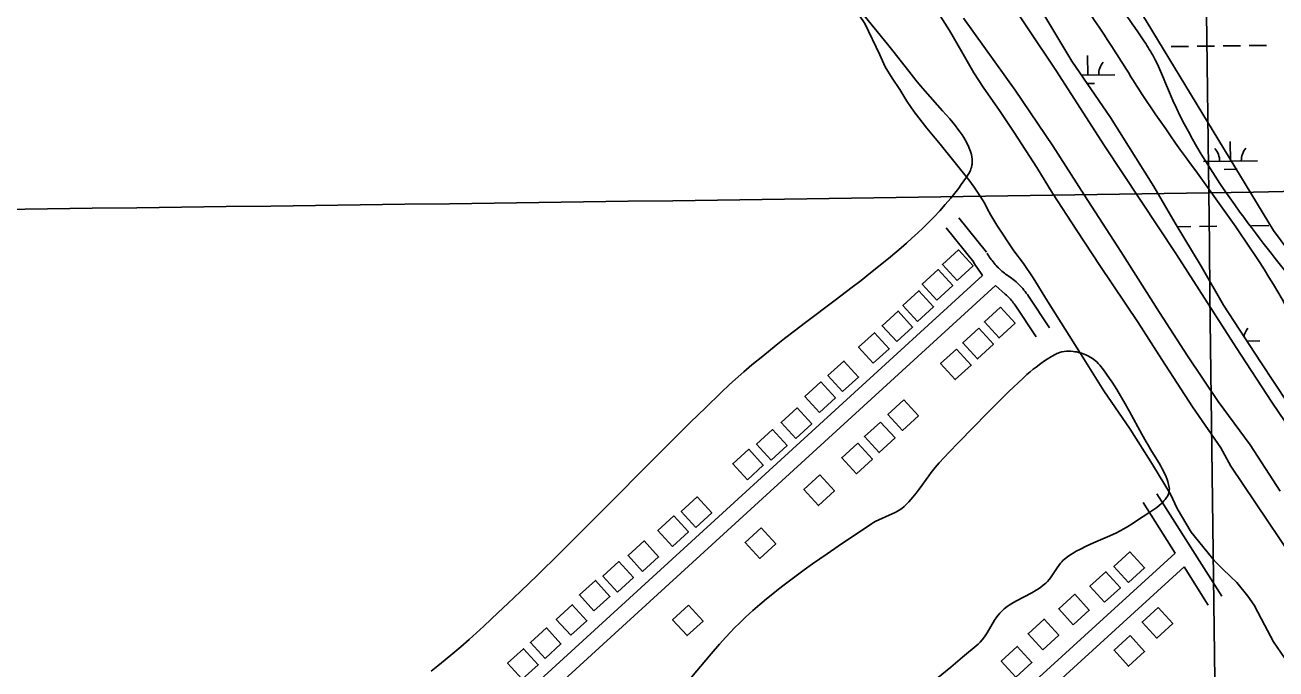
# Model space of a CAD drawing. Extents: x 3704301 to 3742427, y 506229 to 532009.
# Drawn here: x 3732635 to 3734945, y 523208 to 524397 of the extents above; entities that cross this region are included whole.
import ezdxf

# ---------------------------------------------------------------- set-up
doc = ezdxf.new("R2010")
doc.units = 0
for name, color, linetype in [('V-BLDG-OTLN', 7, 'Continuous'), ('V-GRID-MAJR', 7, 'Continuous'), ('V-LEVE-TOET', 7, 'Continuous'), ('V-ROAD-CNTR', 7, 'Continuous'), ('V-SITE-VEGE', 7, 'Continuous'), ('V-TOPO-SHOR', 7, 'Continuous'), ('V-UTIL-LINE', 7, 'Continuous'), ('V-WETL-SWMP', 7, 'Continuous')]:
    doc.layers.add(name, color=color, linetype=linetype)

msp = doc.modelspace()

# ---------------------------------------------------------------- linework, layer by layer
at = {"layer": 'V-BLDG-OTLN'}
for points in [[(3734355.759, 523925.816), (3734385.2830000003, 523952.804), (3734358.296, 523982.32800000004), (3734328.772, 523955.341)], [(3734318.313, 523889.232), (3734347.8370000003, 523916.22000000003), (3734320.85, 523945.744), (3734291.326, 523918.757)], [(3734282.744, 523850.289), (3734312.268, 523877.277), (3734285.281, 523906.80100000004), (3734255.757, 523879.814)], [(3734244.234, 523812.8), (3734273.758, 523839.788), (3734246.771, 523869.31200000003), (3734217.247, 523842.325)], [(3734435.784, 523876.382), (3734406.2600000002, 523849.39400000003), (3734433.247, 523819.87), (3734462.771, 523846.857)], [(3734200.955, 523772.858), (3734230.4790000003, 523799.846), (3734203.492, 523829.37), (3734173.968, 523802.38300000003)], [(3734395.934, 523837.454), (3734366.41, 523810.466), (3734393.397, 523780.94200000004), (3734422.921, 523807.929)], [(3734354.848, 523799.199), (3734325.324, 523772.211), (3734352.311, 523742.68700000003), (3734381.835, 523769.674)], [(3734144.278, 523720.537), (3734173.802, 523747.525), (3734146.815, 523777.049), (3734117.291, 523750.06200000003)], [(3734101.67, 523681.885), (3734131.194, 523708.873), (3734104.207, 523738.397), (3734074.683, 523711.41000000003)], [(3734257.47, 523705.406), (3734227.946, 523678.418), (3734254.933, 523648.89400000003), (3734284.457, 523675.881)], [(3734057.79, 523633.913), (3734087.3140000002, 523660.901), (3734060.327, 523690.425), (3734030.8030000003, 523663.438)], [(3734214.168, 523664.465), (3734184.644, 523637.477), (3734211.631, 523607.95300000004), (3734241.1550000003, 523634.94)], [(3734012.45, 523594.08400000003), (3734041.974, 523621.072), (3734014.987, 523650.596), (3733985.463, 523623.609)], [(3733968.465, 523557.765), (3733997.989, 523584.753), (3733971.002, 523614.277), (3733941.478, 523587.29000000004)], [(3734172.43, 523625.49100000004), (3734142.906, 523598.503), (3734169.893, 523568.979), (3734199.417, 523595.966)], [(3734102.356, 523566.65), (3734072.832, 523539.662), (3734099.819, 523510.13800000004), (3734129.343, 523537.125)], [(3733873.319, 523469.58900000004), (3733902.843, 523496.577), (3733875.856, 523526.101), (3733846.332, 523499.114)], [(3733830.221, 523434.722), (3733859.745, 523461.71), (3733832.758, 523491.234), (3733803.234, 523464.24700000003)], [(3733993.96, 523469.188), (3733964.436, 523442.2), (3733991.423, 523412.67600000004), (3734020.947, 523439.663)], [(3733775.139, 523388.407), (3733804.663, 523415.395), (3733777.676, 523444.919), (3733748.1520000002, 523417.93200000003)], [(3733728.627, 523350.401), (3733758.151, 523377.389), (3733731.164, 523406.913), (3733701.64, 523379.92600000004)], [(3734672.423, 523368.04000000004), (3734701.977, 523394.996), (3734675.021, 523424.549), (3734645.468, 523397.593)], [(3734627.986, 523331.55700000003), (3734657.54, 523358.51300000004), (3734630.5840000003, 523388.066), (3734601.031, 523361.11)], [(3733685.293, 523315.555), (3733714.8170000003, 523342.543), (3733687.83, 523372.06700000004), (3733658.306, 523345.08)], [(3734570.37, 523289.984), (3734599.924, 523316.94), (3734572.968, 523346.493), (3734543.415, 523319.537)], [(3733642.666, 523270.612), (3733672.19, 523297.60000000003), (3733645.203, 523327.124), (3733615.679, 523300.137)], [(3733859.87, 523326.512), (3733830.346, 523299.52400000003), (3733857.333, 523270), (3733886.8570000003, 523296.987)], [(3734727.083, 523322.124), (3734697.529, 523295.168), (3734724.485, 523265.615), (3734754.038, 523292.571)], [(3734513.861, 523243.96), (3734543.415, 523270.916), (3734516.4590000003, 523300.469), (3734486.906, 523273.51300000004)], [(3733594.829, 523227.809), (3733624.353, 523254.797), (3733597.366, 523284.321), (3733567.842, 523257.33400000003)], [(3734675.211, 523270.16000000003), (3734645.657, 523243.204), (3734672.613, 523213.651), (3734702.166, 523240.607)], [(3733552.751, 523189.447), (3733582.275, 523216.435), (3733555.288, 523245.95900000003), (3733525.764, 523218.972)], [(3734464.3170000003, 523193.63800000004), (3734493.8710000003, 523220.594), (3734466.915, 523250.147), (3734437.362, 523223.191)]]:
    msp.add_lwpolyline(points, close=True, dxfattribs=at)
at = {"layer": 'V-GRID-MAJR'}
for points in [[(3734972.0700000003, 511968.765), (3734896.2830000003, 518027.318), (3734820.471, 524087.803), (3734744.659, 530148.301), (3734744.6350000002, 530150.22)], [(3708427.129, 523767.243), (3713705.816, 523829.819), (3718984.494, 523893.163), (3724263.162, 523957.275), (3729541.821, 524022.155), (3734820.471, 524087.803), (3740099.111, 524154.218), (3740099.112, 524154.218)]]:
    msp.add_spline(points, degree=3, dxfattribs=at)
at = {"layer": 'V-LEVE-TOET'}
for points in [[(3735010.9790000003, 523591.935), (3734937.0100000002, 523700.79000000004), (3734871.103, 523801.74), (3734760.728, 523973.62700000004), (3734628.237, 524174.271), (3734537.969, 524314.265), (3734434.748, 524469.335)], [(3734367.836, 524410.062), (3734462.781, 524276.95), (3734532.4760000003, 524174.607), (3734590.4, 524084.112), (3734658.1070000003, 523979.277), (3734729.4080000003, 523866.67), (3734781.259, 523786.577), (3734838.099, 523702.498), (3734896.969, 523622.19), (3734952.495, 523536.87700000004)]]:
    msp.add_lwpolyline(points, dxfattribs=at)
at = {"layer": 'V-ROAD-CNTR'}
for p, q in [((3734402.613155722, 523935.26010326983), (3733353.893253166, 522976.66102047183)), ((3734426.54410786, 523916.49114080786), (3733373.649213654, 522954.07506564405))]:
    msp.add_line(p, q, dxfattribs=at)
for points in [[(3734410.0101409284, 523978.0280177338), (3734359.3222423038, 524041.530890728)], [(3734386.5641878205, 523959.312055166), (3734335.8762891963, 524022.81492816)], [(3734402.613155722, 523935.26010326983), (3734392.133176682, 523950.1960733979), (3734390.098180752, 523953.25006728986), (3734388.136184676, 523956.35306108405), (3734386.2711884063, 523959.471054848), (3734385.2741904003, 523961.2100513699)], [(3734447.9860649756, 523935.831102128), (3734445.4400700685, 523937.64909849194), (3734443.087074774, 523939.4170949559), (3734440.7770793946, 523941.24309130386), (3734438.508083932, 523943.126087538), (3734436.2890883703, 523945.0600836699), (3734434.117092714, 523947.0480796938), (3734431.992096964, 523949.0900756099), (3734429.9171011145, 523951.1810714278), (3734427.896105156, 523953.3200671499), (3734425.9251090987, 523955.5100627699), (3734424.008112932, 523957.747058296), (3734422.1451166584, 523960.02905373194), (3734420.3391202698, 523962.3540490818), (3734418.590123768, 523964.72304434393), (3734416.8971271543, 523967.1340395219), (3734415.2641304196, 523969.5860346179), (3734413.690133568, 523972.07502964), (3734412.157136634, 523974.6350245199), (3734411.3001383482, 523976.1300215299)], [(3734487.595985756, 523896.9701798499), (3734485.711989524, 523899.707174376), (3734483.645993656, 523902.5491686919), (3734481.5079979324, 523905.33816311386), (3734479.300002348, 523908.0711576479), (3734477.0230069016, 523910.7481522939), (3734474.675011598, 523913.36714705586), (3734472.2640164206, 523915.92314194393), (3734469.7880213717, 523918.417136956), (3734467.2490264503, 523920.84713209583), (3734464.650031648, 523923.211127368), (3734461.9890369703, 523925.51012276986), (3734459.2700424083, 523927.738118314), (3734456.49904795, 523929.89511399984), (3734453.6700536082, 523931.98310982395), (3734450.7890593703, 523933.9971057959), (3734447.925065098, 523935.89210200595), (3734447.358066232, 523936.25610127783)], [(3734462.888035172, 523879.95621387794), (3734461.2200385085, 523882.3772090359), (3734459.6040417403, 523884.60120458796), (3734457.932045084, 523886.78220022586), (3734456.20404854, 523888.9211959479), (3734454.4230521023, 523891.01419176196), (3734452.591055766, 523893.0591876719), (3734450.70405954, 523895.05918367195), (3734448.768063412, 523897.00917977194), (3734446.783067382, 523898.909175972), (3734444.748071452, 523900.759172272), (3734426.54410786, 523916.49114080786)], [(3734526.6669076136, 523838.52329674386), (3734487.7119855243, 523896.799180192)], [(3734501.726957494, 523821.8513300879), (3734462.772035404, 523880.12721353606)], [(3734844.807271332, 523342.66028847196), (3734724.659511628, 523532.159909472)], [(3734758.634443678, 523422.548128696), (3734699.3235623, 523516.09594159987)], [(3733768.24042447, 522519.19193541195), (3734758.6334436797, 523422.548128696)], [(3733788.3353842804, 522496.915979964), (3734774.9454110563, 523396.8221801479)], [(3734819.471322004, 523326.5963205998), (3734774.946411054, 523396.82118015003)]]:
    msp.add_lwpolyline(points, dxfattribs=at)
at = {"layer": 'V-SITE-VEGE'}
for points in [[(3734177.8510000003, 524422.227), (3734227.177, 524361.95), (3734239.477, 524346.787), (3734257.7490000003, 524323.827), (3734266.765, 524312.219), (3734279.698, 524295.304), (3734288.0640000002, 524285.126), (3734296.592, 524275.297), (3734329.149, 524239.195), (3734335.915, 524231.511), (3734342.113, 524224.288), (3734347.739, 524217.509), (3734352.805, 524211.164), (3734357.338, 524205.229), (3734361.364, 524199.685), (3734364.919, 524194.51), (3734368.038, 524189.685), (3734370.758, 524185.183), (3734373.113, 524180.995), (3734375.1410000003, 524177.092), (3734376.873, 524173.456), (3734378.34, 524170.07300000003), (3734380.593, 524163.99), (3734382.149, 524158.55100000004), (3734383.105, 524153.859), (3734383.615, 524149.808), (3734383.792, 524146.31), (3734383.742, 524143.28500000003), (3734383.531, 524140.668), (3734383.216, 524138.401), (3734382.366, 524134.487), (3734381.465, 524131.599), (3734380.644, 524129.461), (3734379.159, 524126.299), (3734377.369, 524123.194), (3734372.882, 524116.266), (3734368.29, 524109.489), (3734363.609, 524102.864), (3734358.845, 524096.382), (3734354.0100000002, 524090.037), (3734344.163, 524077.751), (3734334.054, 524065.879), (3734323.8200000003, 524054.49), (3734313.514, 524043.556), (3734303.186, 524033.052), (3734292.877, 524022.951)], [(3734292.877, 524022.951), (3734282.616, 524013.231), (3734272.44, 524003.874), (3734262.37, 523994.86100000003), (3734252.431, 523986.173), (3734233.0160000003, 523969.707), (3734214.008, 523954.12200000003), (3734195.8140000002, 523939.58900000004), (3734178.4820000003, 523926.01900000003), (3734162.034, 523913.332), (3734130.827, 523889.58900000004), (3734075.748, 523847.988), (3734055.1780000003, 523832.30100000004), (3734037.315, 523818.505), (3734021.826, 523806.373), (3733996.7970000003, 523786.313), (3733976.801, 523769.76300000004), (3733962.115, 523757.233), (3733951.301, 523747.765), (3733935.435, 523733.439), (3733920.04, 523718.952), (3733890.957, 523690.76300000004), (3733863.808, 523664.135), (3733838.444, 523639.027), (3733791.039, 523591.65), (3733708.2260000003, 523508.278), (3733645.8910000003, 523445.833), (3733622.4, 523422.526), (3733581.074, 523381.972), (3733549.8540000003, 523351.809), (3733526.294, 523329.359), (3733508.528, 523312.631), (3733481.715, 523287.737), (3733454.69, 523263.106), (3733439.168, 523249.389), (3733424.377, 523236.799), (3733410.332, 523225.212), (3733397.026, 523214.507), (3733384.452, 523204.593)], [(3734307.9560000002, 523571.316), (3734315.034, 523580.294), (3734318.731, 523584.646), (3734322.556, 523588.881), (3734341.375, 523608.884), (3734357.9250000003, 523626.243), (3734387.1380000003, 523656.353), (3734409.31, 523678.756), (3734426.111, 523695.48600000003), (3734451.642, 523720.498), (3734477.615, 523745.467), (3734484.613, 523751.912), (3734490.92, 523757.37), (3734496.561, 523761.995), (3734501.574, 523765.919), (3734510.495, 523772.487), (3734517.2800000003, 523777.146), (3734522.406, 523780.478), (3734530.129, 523785.205), (3734537.865, 523789.581), (3734540.109, 523790.71), (3734542.37, 523791.67600000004), (3734544.633, 523792.5), (3734549.204, 523793.771), (3734553.679, 523794.593), (3734558.0130000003, 523795.039), (3734562.166, 523795.183), (3734566.123, 523795.08), (3734569.869, 523794.77900000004), (3734573.397, 523794.322), (3734576.707, 523793.743), (3734579.806, 523793.06700000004), (3734585.565, 523791.465), (3734590.511, 523789.716), (3734594.736, 523787.929), (3734598.3340000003, 523786.169), (3734601.39, 523784.488), (3734603.984, 523782.909), (3734608.322, 523779.909), (3734611.382, 523777.465), (3734613.559, 523775.53), (3734616.61, 523772.46), (3734619.387, 523769.2), (3734625.943, 523760.631), (3734631.823, 523752.568), (3734637.125, 523744.984), (3734641.9280000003, 523737.851)], [(3734641.9280000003, 523737.851), (3734650.544, 523724.416), (3734657.738, 523712.59500000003), (3734663.825, 523702.199), (3734674.147, 523683.886), (3734696.9820000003, 523642.10500000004), (3734704.838, 523627.99), (3734707.8710000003, 523622.735), (3734713.878, 523612.81), (3734724.722, 523595.302), (3734728.6750000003, 523588.722), (3734731.995, 523582.967), (3734734.753, 523577.941), (3734738.892, 523569.716), (3734741.839, 523563.04000000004), (3734743.742, 523558.05700000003), (3734744.973, 523554.338), (3734746.474, 523548.794), (3734747.52, 523543.293), (3734747.748, 523540.843), (3734747.719, 523538.511), (3734747.469, 523536.28500000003), (3734747.0270000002, 523534.163), (3734746.417, 523532.13300000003), (3734745.667, 523530.19800000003), (3734744.793, 523528.347), (3734742.722, 523524.822), (3734740.361, 523521.596), (3734737.813, 523518.63300000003), (3734735.161, 523515.907), (3734732.468, 523513.39400000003), (3734729.781, 523511.074), (3734724.38, 523506.808), (3734719.348, 523503.16000000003), (3734710.103, 523496.93200000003), (3734689.247, 523483.452), (3734679.009, 523476.305), (3734671.304, 523471.318), (3734663.946, 523467.007), (3734656.946, 523463.239), (3734650.3140000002, 523459.913), (3734637.756, 523454.09), (3734607.4560000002, 523441.12), (3734594.16, 523435.175), (3734583.558, 523429.977), (3734575.804, 523425.781), (3734570.1210000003, 523422.424), (3734565.941, 523419.77), (3734559.819, 523415.543), (3734553.8880000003, 523410.98600000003), (3734551.289, 523408.704), (3734548.998, 523406.403), (3734546.966, 523404.119), (3734543.394, 523399.57), (3734540.464, 523395.38), (3734530.6580000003, 523380.24100000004), (3734528.092, 523376.598), (3734526.08, 523373.96400000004), (3734522.879, 523370.221), (3734519.404, 523366.792), (3734514.841, 523362.977), (3734510.346, 523359.634), (3734505.963, 523356.681), (3734501.73, 523354.043), (3734493.54, 523349.362), (3734464.055, 523333.776), (3734456.94, 523329.58), (3734451.787, 523326.227), (3734448.0500000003, 523323.571), (3734442.686, 523319.31700000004), (3734440.128, 523317.052), (3734437.66, 523314.689), (3734434.5330000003, 523311.338), (3734431.791, 523308.01900000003), (3734429.358, 523304.773), (3734425.098, 523298.407), (3734411.298, 523275.048), (3734407.626, 523269.408), (3734404.693, 523265.342), (3734402.367, 523262.414), (3734398.625, 523258.25200000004), (3734396.628, 523256.288), (3734394.537, 523254.412), (3734365.769, 523230.021), (3734344.062, 523211.865), (3734311.301, 523184.852)], [(3733855.399, 523181.811), (3733901.86, 523236.693), (3733917.056, 523254.126), (3733928.679, 523267.003), (3733937.557, 523276.512), (3733944.326, 523283.545), (3733954.676, 523293.916), (3733965.293, 523304.043), (3733978.742, 523316.268), (3733991.548, 523327.466), (3734003.722, 523337.74700000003), (3734015.268, 523347.20900000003), (3734026.203, 523355.936), (3734036.545, 523363.99700000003), (3734056.144, 523378.82800000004), (3734073.4930000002, 523391.538), (3734088.802, 523402.487), (3734115.819, 523421.32), (3734136.221, 523435.238), (3734197.6920000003, 523476.501), (3734201.286, 523478.781), (3734204.755, 523480.759), (3734211.465, 523484.14900000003), (3734235.715, 523494.766), (3734241.623, 523497.651), (3734245.9280000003, 523500.006), (3734249.068, 523501.913), (3734253.608, 523505.038), (3734257.903, 523508.536), (3734262.636, 523512.96), (3734266.869, 523517.281), (3734270.687, 523521.469), (3734274.146, 523525.496), (3734280.372, 523533.27400000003), (3734285.612, 523540.262), (3734303.4080000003, 523565.178), (3734307.9560000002, 523571.316)]]:
    msp.add_lwpolyline(points, dxfattribs=at)
at = {"layer": 'V-TOPO-SHOR'}
for points in [[(3734262.849, 524256.933), (3734250.076, 524278.617), (3734236.116, 524299.412), (3734223.085, 524320.179), (3734213.1070000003, 524342.474), (3734185.6890000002, 524400.485), (3734155.093, 524445.3960000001), (3734113.376, 524505.226), (3734052.646, 524579.524), (3734004.92, 524647.409), (3733980.397, 524686.3470000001), (3733953.826, 524734.1460000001), (3733940.451, 524758.859), (3733934.342, 524778.954), (3733930.352, 524792.501), (3733926.805, 524805.3420000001), (3733921.644, 524826.103), (3733918.1010000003, 524839.1730000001), (3733915.807, 524847.576), (3733910.949, 524855.365), (3733906.898, 524859.1900000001), (3733900.541, 524863.319), (3733894.162, 524866.751)], [(3734972.475, 523417.683), (3734929.938, 523481.152), (3734861.156, 523583.188), (3734842.591, 523616.685), (3734790.7430000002, 523692.18200000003), (3734734.194, 523779.798), (3734689.955, 523847.927), (3734619.662, 523953.233), (3734577.174, 524018.31200000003), (3734532.251, 524086.693), (3734503.063, 524134.559), (3734461.4820000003, 524199.151), (3734435.2430000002, 524237.946), (3734403.889, 524282.65400000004), (3734386.954, 524309.192), (3734364.866, 524348.091), (3734341.865, 524387.247), (3734324.49, 524414.49)], [(3734973.704, 523209.647), (3734940.223, 523258.582), (3734917.865, 523300.234), (3734904.524, 523326.102), (3734892.992, 523342.88800000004), (3734872.684, 523368.041), (3734860.758, 523379.514), (3734845.6750000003, 523393.62700000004), (3734830.622, 523408.89900000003), (3734817.437, 523424.576), (3734788.204, 523460.881), (3734762.217, 523504.958), (3734750.052, 523531.48600000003), (3734716.514, 523586.20900000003), (3734675.181, 523651.12200000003), (3734626.611, 523721.811), (3734580.93, 523796.11600000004), (3734522.808, 523887.697), (3734496.0810000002, 523930.408), (3734478.366, 523957.104), (3734460.784, 523980.553), (3734429.343, 524028.036), (3734417.8540000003, 524046.21), (3734411.521, 524058.901), (3734407.161, 524067.831), (3734398.545, 524081.52), (3734387.47, 524098.059), (3734377.691, 524111.549), (3734324.811, 524177.505), (3734300.0100000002, 524207.193), (3734276.372, 524237.077), (3734262.849, 524256.933)]]:
    msp.add_lwpolyline(points, dxfattribs=at)
msp.add_spline([(3737061.931002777, 521122.82786387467), (3736995.400461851, 521247.6911800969), (3736890.13749237, 521350.4129438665), (3736824.083427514, 521436.27912260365), (3736744.92443326, 521530.652506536), (3736713.481548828, 521621.2752348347), (3736620.406, 521693.376), (3736577.487, 521762.09), (3736516.2193646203, 521805.2125113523), (3736476.745751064, 521843.7331727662), (3736454.710082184, 521873.79957077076), (3736358.3249103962, 521959.29515700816), (3736313.5670000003, 522087.234), (3736269.8116423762, 522109.89185595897), (3736239.2158265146, 522131.1863398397), (3736181.289, 522256.913), (3736127.449228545, 522411.50878814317), (3736057.975, 522486.65400000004), (3736040.954, 522512.56200000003), (3736011.5840000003, 522547.107), (3735989.822, 522572.89), (3735856.358, 522737.531), (3735724.704, 522913.552), (3735651.264, 523020.47000000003), (3735609.115, 523079.98000000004), (3735475.186, 523242.23600000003), (3735265.46, 523480.777), (3735097.7470018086, 523690.35896257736), (3735014.2549922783, 523784.67940472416), (3734978.7967432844, 523849.25109958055), (3734696.514, 524271.248), (3734618.1890000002, 524393.587), (3734546.572, 524491.329), (3734390.148, 524697.2710000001), (3734317.7770000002, 524813.705), (3734267.485, 524912.2710000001), (3734217.167, 525021.904), (3734176.134, 525099.101), (3734087.475, 525223.541), (3734024.6520000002, 525297.531), (3733998.102, 525335.0480000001), (3733917.269, 525472.608), (3733856.845, 525565.636), (3733842.236, 525590.026), (3733768.4220000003, 525701.151), (3733769.724, 525722.523), (3733820.595, 525704.681), (3733908.036, 525573.305), (3733960.54, 525510.905), (3733999.973, 525454.486), (3734114.093, 525283.803), (3734172.7290000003, 525188.6190000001), (3734249.544, 525083.635), (3734332.835182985, 524933.4414484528), (3734363.8545331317, 524877.4828423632), (3734425.469699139, 524800.2297523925), (3734514.221, 524659.416), (3734585.0810000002, 524530.292), (3734633.579, 524459.879), (3734657.849, 524428.8910000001), (3734699.451, 524370.157), (3734717.068, 524341.629), (3734747.864, 524272.86), (3734878.1410000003, 524052.132), (3734995.49350296, 523901.4590500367), (3735112.409, 523759.021), (3735227.376, 523626.311), (3735320.3540000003, 523528.077), (3735398.147, 523436.032), (3735425.287, 523406.173), (3735615.819352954, 523141.98013794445), (3735677.4874607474, 523060.3940326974), (3735783.226906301, 522918.67513144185), (3735998.6682201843, 522665.6213776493), (3736196.4068804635, 522442.68696364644), (3736241.060577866, 522334.8909996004), (3736276.571768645, 522265.98628946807), (3736324.76435454, 522223.23849634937), (3736355.3601704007, 522201.94401246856), (3736374.639, 522180.29000000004), (3736443.13225342, 522112.00952738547), (3736487.81, 522015.643), (3736606.736209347, 521845.3214263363), (3736746.6633010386, 521743.023196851), (3736867.6380000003, 521558.313), (3736931.6676244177, 521498.2648811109), (3736980.0190356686, 521442.51804216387)], degree=3, dxfattribs=at)
at = {"layer": 'V-UTIL-LINE'}
msp.add_lwpolyline([(3736995.285, 521247.934), (3734939.826, 524018.304), (3733458.644, 526457.841), (3733370.3880000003, 526607.066), (3733251.6520000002, 526762.8690000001), (3733134.343, 526914.493), (3733005.929, 527037.361), (3732859.198, 527165.284), (3732662.7460000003, 527309.821), (3732469.397, 527426.504), (3732239.039, 527547.487), (3732086.518, 527624.9180000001), (3727976.586, 529204.7660000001)], dxfattribs=at)
at = {"layer": 'V-WETL-SWMP'}
for p, q in [((3734505.1719588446, 524435.059829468), (3734567.704959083, 524330.4448304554)), ((3734751.2533417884, 524357.6172132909), (3734783.2509534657, 524358.0081688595)), ((3734799.249759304, 524358.2036466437), (3734831.24737098, 524358.5946022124)), ((3734847.246176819, 524358.7900799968), (3734879.2437884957, 524359.1810355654)), ((3734895.242594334, 524359.3765133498), (3734927.240206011, 524359.7674689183)), ((3734567.704959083, 524330.4448304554), (3734639.1089593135, 524226.4948314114)), ((3734597.2928132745, 524304.990294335), (3734596.852988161, 524340.9876072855)), ((3734585.2905950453, 524304.8436479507), (3734647.289081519, 524305.6011624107)), ((3734595.8028235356, 524289.5399375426), (3734609.4804438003, 524289.7070544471)), ((3734639.1089593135, 524226.4948314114), (3734719.359959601, 524099.21583260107)), ((3734860.6868279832, 524146.33443388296), (3734860.247002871, 524182.33174683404)), ((3734810.690559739, 524145.7235658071), (3734910.6830962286, 524146.9453019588)), ((3734848.876249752, 524130.7579773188), (3734872.8744585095, 524131.05119399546)), ((3734719.359959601, 524099.21583260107), (3734758.318959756, 524031.6518332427)), ((3734758.318959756, 524031.6518332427), (3734806.707959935, 523952.38883398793)), ((3734803.314170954, 524025.55347759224), (3734835.31178263, 524025.94443316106)), ((3734899.307005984, 524026.7263442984), (3734931.3046176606, 524027.1172998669)), ((3734762.3474984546, 524025.05293558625), (3734787.315365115, 524025.3579998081)), ((3734806.707959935, 523952.38883398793), (3734847.860960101, 523880.33283467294)), ((3734847.860960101, 523880.33283467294), (3734915.971960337, 523775.3168356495)), ((3734890.8806516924, 523814.0035211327), (3734914.7475078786, 523814.2951329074)), ((3734915.971960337, 523775.3168356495), (3734966.560960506, 523699.4818363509))]:
    msp.add_line(p, q, dxfattribs=at)
for centre, radius, start, end in [((3734652.525825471, 524306.1399850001), 35.246287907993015, 139.92819759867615, 181.47185593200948), ((3734805.442214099, 524146.1342787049), 35.24628790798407, 359.92820061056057, 41.4718589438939), ((3734915.9198401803, 524147.48412454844), 35.246287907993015, 139.92819759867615, 181.47185593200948), ((3734919.9842518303, 523814.833955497), 35.246287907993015, 139.92819759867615, 167.84385030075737)]:
    msp.add_arc(centre, radius, start, end, dxfattribs=at)

doc.saveas('drawing.dxf')
